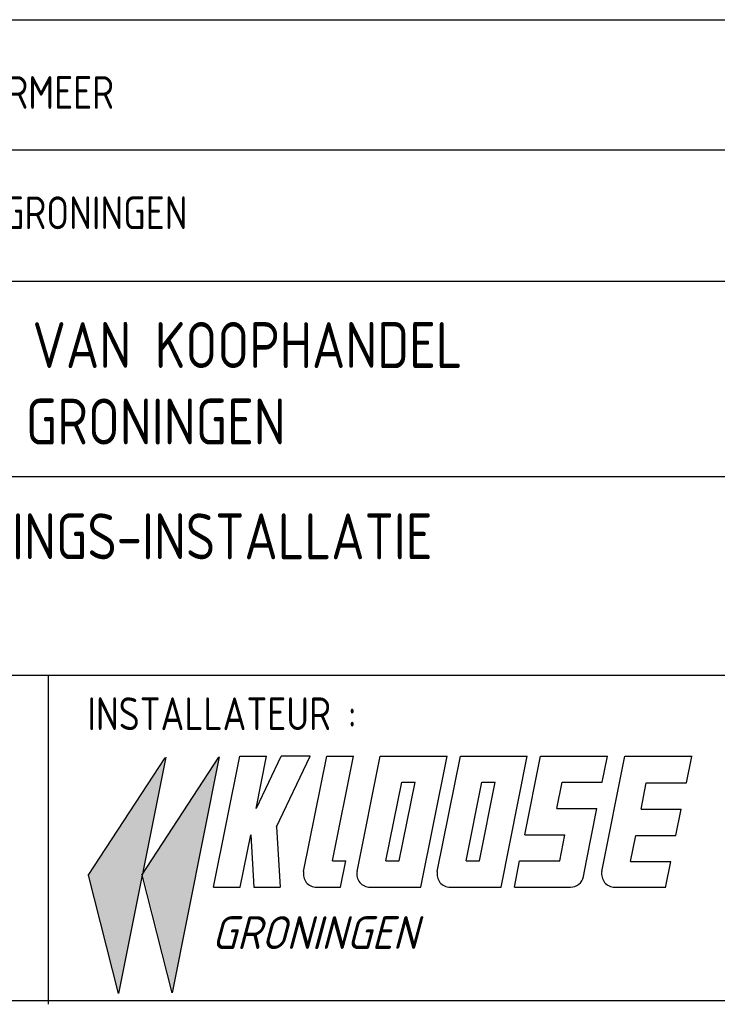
# Model space of a CAD drawing. Extents: x -156717 to 425753, y -51191 to 363295.
# Tile 361 of 502: x 119985 to 122645, y 172349 to 176102. Entities that reach past the tile are written whole.
import ezdxf

# ---------------------------------------------------------------- set-up
doc = ezdxf.new("R2010")
doc.units = 0
doc.header["$LTSCALE"] = 50
doc.layers.get('0').update_dxf_attribs({"linetype": 'CONTINUOUS'})
doc.layers.add('KADER', color=7, linetype='CONTINUOUS')
doc.styles.add('ISO25', font='ISO', dxfattribs={"width": 0.9})
doc.styles.add('ISO35', font='ISO', dxfattribs={"width": 0.9})
doc.styles.add('KLOOSE', font='iso', dxfattribs={"oblique": 15, "height": 2.5})

# ---------------------------------------------------------------- blocks, each defined once
blk = doc.blocks.new('KADERA0')
at = {"layer": 'KADER', "color": 4}
blk.add_line((25, 10), (1179, 10), dxfattribs=at)
blk = doc.blocks.new('OHKLOOSE')
at = {"color": 1, "linetype": 'Continuous'}
for p, q in [((-43.974, 0.836), (-38.097, 9.821)), ((-41.645, -8.143), (-38.045, 9.857)), ((-39.89, 0.872), (-34.012, 9.857)), ((-37.56, -8.106), (-33.96, 9.894)), ((-41.659, -8.137), (-43.951, 0.86)), ((-37.575, -8.101), (-39.866, 0.897))]:
    blk.add_line(p, q, dxfattribs=at)
at = {"color": 2, "linetype": 'Continuous'}
for p, q in [((-34.419, -0.046), (-32.419, 9.954)), ((-32.419, 9.954), (-30.379, 9.954)), ((-31.179, 5.954), (-30.379, 9.954)), ((-31.151, 5.984), (-29.263, 9.943)), ((-29.612, 4.566), (-27.042, 9.954)), ((-29.263, 9.956), (-27.043, 9.956)), ((-27.551, 1.15), (-25.79, 9.954)), ((-25.79, 9.954), (-23.75, 9.954)), ((-25.35, 1.954), (-23.75, 9.954)), ((-23.472, 1.15), (-21.711, 9.954)), ((-21.711, 9.954), (-16.612, 9.954)), ((-18.612, -0.046), (-16.612, 9.954)), ((-17.357, 1.15), (-15.596, 9.954)), ((-15.596, 9.954), (-10.497, 9.954)), ((-12.497, -0.046), (-10.497, 9.954)), ((-10.677, 3.954), (-9.477, 9.954)), ((-9.477, 9.954), (-4.378, 9.954)), ((-4.805, 1.15), (-3.044, 9.954)), ((-4.778, 7.954), (-4.378, 9.954)), ((-3.044, 9.954), (2.081, 9.954)), ((1.645, 7.905), (2.045, 9.905)), ((-21.271, 1.954), (-20.071, 7.954)), ((-20.251, 1.954), (-19.051, 7.954)), ((-20.071, 7.954), (-19.051, 7.954)), ((-15.156, 1.954), (-13.956, 7.954)), ((-14.137, 1.954), (-12.937, 7.954)), ((-13.956, 7.954), (-12.937, 7.954)), ((-8.238, 5.954), (-7.838, 7.954)), ((-7.838, 7.954), (-4.778, 7.954)), ((-1.814, 5.905), (-1.414, 7.905)), ((-1.414, 7.905), (1.645, 7.905)), ((-8.238, 5.954), (-5.178, 5.954)), ((-5.978, 1.954), (-5.178, 5.954)), ((-1.814, 5.905), (1.245, 5.905)), ((0.845, 3.905), (1.245, 5.905)), ((-29.612, 4.566), (-29.337, -0.047)), ((-32.379, -0.046), (-31.579, 3.954)), ((-31.578, 3.949), (-31.341, -0.047)), ((-10.677, 3.954), (-7.618, 3.954)), ((-8.018, 1.954), (-7.618, 3.954)), ((-2.614, 1.905), (-2.214, 3.905)), ((-2.214, 3.905), (0.845, 3.905)), ((-25.35, 1.954), (-24.331, 1.954)), ((-24.731, -0.046), (-24.331, 1.954)), ((-21.271, 1.954), (-20.251, 1.954)), ((-15.156, 1.954), (-14.137, 1.954)), ((-11.477, -0.046), (-11.077, 1.954)), ((-11.077, 1.954), (-8.018, 1.954)), ((-6.217, 0.758), (-5.978, 1.954)), ((-2.614, 1.905), (0.445, 1.905)), ((0.045, -0.095), (0.445, 1.905)), ((-34.419, -0.046), (-32.379, -0.046)), ((-31.341, -0.047), (-29.337, -0.047)), ((-26.57, -0.046), (-24.731, -0.046)), ((-22.491, -0.046), (-18.612, -0.046)), ((-16.376, -0.046), (-12.497, -0.046)), ((-11.477, -0.046), (-7.198, -0.046)), ((-3.824, -0.046), (0.055, -0.046))]:
    blk.add_line(p, q, dxfattribs=at)
for centre, start, end in [((-26.57, 0.954), 168.69007, 270), ((-22.491, 0.954), 168.69007, 270), ((-16.376, 0.954), 168.69007, 270), ((-7.198, 0.954), 270, 348.69007), ((-3.824, 0.954), 168.69007, 270)]:
    blk.add_arc(centre, 1, start, end, dxfattribs=at)
at = {"color": 1, "linetype": 'Continuous'}
for points in [[(-37.57, -7.905), (-39.808, 0.936), (-34.018, 9.787)], [(-41.657, -8.14), (-43.913, 0.851), (-38.082, 9.745)]]:
    blk.add_solid(points, dxfattribs=at)
at = {"color": 2, "linetype": 'Continuous', "style": 'KLOOSE', "oblique": 15}
blk.add_text('GRONINGEN', height=2.5, dxfattribs=at).set_placement((-34.556, -4.761))
blk = doc.blocks.new('SNARF')
at = {"color": 4}
blk.add_line((-5488.1, 2506.6), (-5488.1, -5.9), dxfattribs=at)
at = {"xscale": 100, "yscale": 100, "zscale": 100}
blk.add_blockref('OHKLOOSE', (-784.4, 891.4), dxfattribs=at)
at = {"color": 2, "linetype": 'Continuous', "style": 'ISO25', "width": 0.9}
blk.add_text('INSTALLATEUR :', height=250, dxfattribs=at).set_placement((-5188.5, 2084))

msp = doc.modelspace()

# ---------------------------------------------------------------- linework, layer by layer
at = {"layer": 'KADER', "color": 4}
for p, q in [((117346.51925, 176102.17864), (125592.49832, 176102.17864)), ((117346.51925, 175606.47972), (125592.49832, 175606.47972)), ((117346.51925, 175105.65394), (125592.49832, 175105.65394)), ((117359.35268, 174361.35366), (125592.49832, 174361.35366)), ((117346.51925, 173603.17659), (122845.64182, 173603.17659))]:
    msp.add_line(p, q, dxfattribs=at)

# ---------------------------------------------------------------- block references
at = {"layer": 'KADER', "color": 2, "linetype": 'Continuous', "xscale": 50, "yscale": 50, "zscale": 50}
msp.add_blockref('KADERA0', (66648.44388, 171863.40735), dxfattribs=at)
at = {"layer": 'KADER', "linetype": 'Continuous', "xscale": 0.5, "yscale": 0.5, "zscale": 0.5}
msp.add_blockref('SNARF', (122837.70177, 172352.17864), dxfattribs=at)

# ---------------------------------------------------------------- texts
at = {"layer": 'KADER', "color": 2, "linetype": 'Continuous', "style": 'ISO25', "width": 0.9}
for s, p in [('OPDRACHTGEVER :  V.S.O.M.  ZOETERMEER', (117636.83589, 175762.24806)), ('ARCHITECT :  KLEIN ARCHITECTEN  GRONINGEN', (117648.71001, 175303.65252))]:
    msp.add_text(s, height=125, dxfattribs=at).set_placement(p)
at = {"layer": 'KADER', "color": 3, "linetype": 'Continuous', "style": 'ISO35', "width": 0.9}
for s, p in [('KANTOORGEBOUW KAMER VAN KOOPHANDEL', (117672.45826, 174774.50382)), ('MARTINI TRADE PARK TE GRONINGEN', (117672.45826, 174482.83715)), ('C.V.- en LUCHTBEHANDELINGS-INSTALLATIE', (117684.33238, 174045.45449))]:
    msp.add_text(s, height=175, dxfattribs=at).set_placement(p)

doc.saveas('drawing.dxf')
